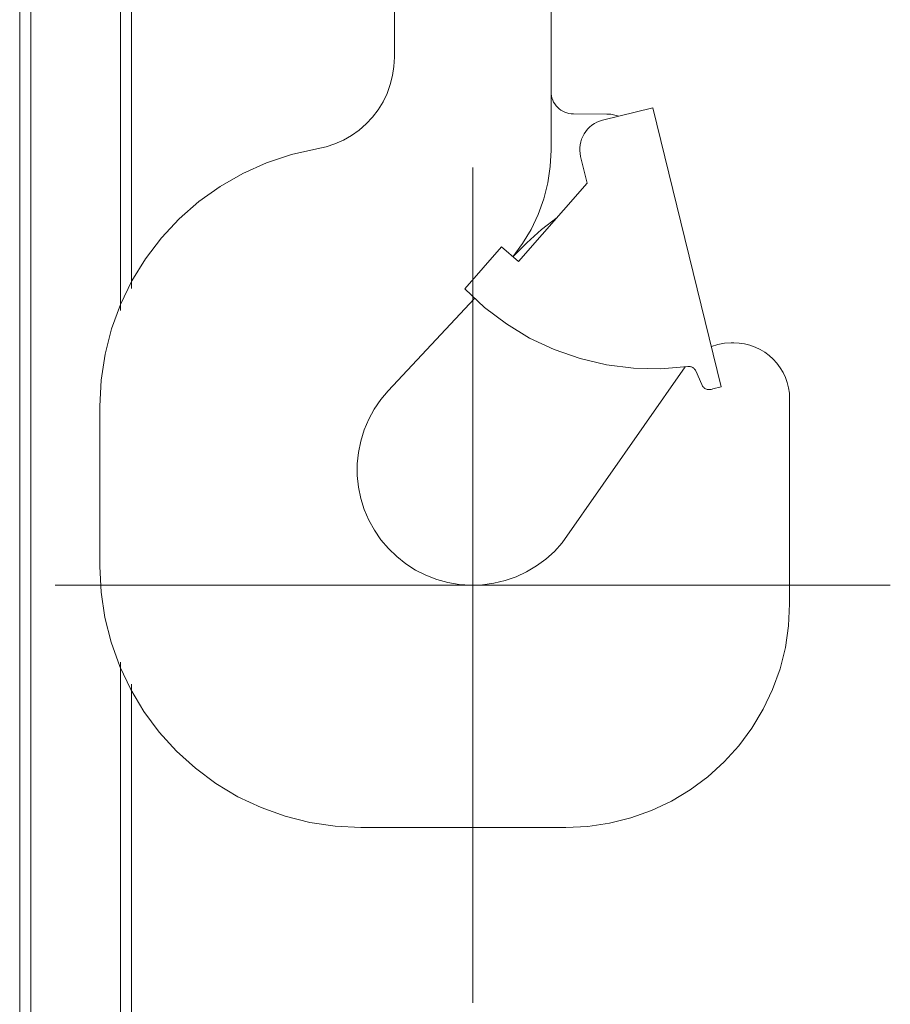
# Model space of a CAD drawing. Header units: millimetres. Extents: x -33711 to 544341, y -222428 to 596511.
# Tile 443 of 656: x 387782 to 388016, y -5413 to -5149. Entities that reach past the tile are written whole.
import ezdxf

# ---------------------------------------------------------------- set-up
doc = ezdxf.new("R2010")
doc.units = ezdxf.units.MM
doc.linetypes.add('XKITLINE00', pattern=[0])

msp = doc.modelspace()

# ---------------------------------------------------------------- linework, layer by layer
at = {"linetype": 'XKITLINE00', "lineweight": 0}
for p, q in [((387781.99509, -5681.8979), (387781.99509, -5085.89788)), ((387784.99535, -5681.8979), (387784.99535, -5085.89788)), ((387882.51522, -5138.89798), (387882.51522, -5159.25499)), ((387924.51504, -5138.89798), (387924.51504, -5184.19751)), ((387808.99504, -5227.23564), (387808.99504, -5143.89785)), ((387811.9953, -5221.34777), (387811.9953, -5143.89785)), ((387882.51522, -5159.25499), (387882.38982, -5161.75362)), ((387882.0155, -5164.22721), (387882.38982, -5161.75362)), ((387881.39609, -5166.65097), (387882.0155, -5164.22721)), ((387880.5373, -5169.00071), (387881.39609, -5166.65097)), ((387879.44821, -5171.25293), (387880.5373, -5169.00071)), ((387924.51504, -5168.48942), (387924.54222, -5169.0776)), ((387924.54222, -5169.0776), (387924.6271, -5169.66029)), ((387924.6271, -5169.66029), (387924.76824, -5170.2319)), ((387924.76824, -5170.2319), (387924.96518, -5170.78694)), ((387878.13929, -5173.38487), (387879.44821, -5171.25293)), ((387924.96518, -5170.78694), (387925.21551, -5171.31992)), ((387925.21551, -5171.31992), (387925.5164, -5171.82585)), ((387925.5164, -5171.82585), (387925.86592, -5172.29982)), ((387925.86592, -5172.29982), (387926.25979, -5172.7372)), ((387926.25979, -5172.7372), (387926.69514, -5173.13393)), ((387926.69514, -5173.13393), (387927.16721, -5173.48608)), ((387951.82398, -5172.90445), (387938.30756, -5176.22097)), ((387951.82398, -5172.90445), (387970.17268, -5247.68623)), ((387874.91682, -5177.20445), (387876.62342, -5175.37542)), ((387876.62342, -5175.37542), (387878.13929, -5173.38487)), ((387927.16721, -5173.48608), (387927.67123, -5173.7903)), ((387927.67123, -5173.7903), (387928.2029, -5174.04362)), ((387928.2029, -5174.04362), (387928.75651, -5174.24365)), ((387928.75651, -5174.24365), (387929.32728, -5174.38837)), ((387929.32728, -5174.38837), (387929.9095, -5174.47647)), ((387929.9095, -5174.47647), (387930.49744, -5174.5071)), ((387930.49744, -5174.5071), (387939.49726, -5174.53369)), ((387940.59256, -5174.60378), (387939.49726, -5174.53369)), ((387941.67069, -5174.80656), (387940.59256, -5174.60378)), ((387942.71639, -5175.13915), (387941.67069, -5174.80656)), ((387873.0357, -5178.85383), (387874.91682, -5177.20445)), ((387934.31214, -5178.58954), (387933.81098, -5179.19394)), ((387934.87004, -5178.03701), (387934.31214, -5178.58954)), ((387935.47896, -5177.54193), (387934.87004, -5178.03701)), ((387936.13413, -5177.10896), (387935.47896, -5177.54193)), ((387936.82841, -5176.74216), (387936.13413, -5177.10896)), ((387937.55511, -5176.44521), (387936.82841, -5176.74216)), ((387938.30756, -5176.22097), (387937.55511, -5176.44521)), ((387868.82761, -5181.54915), (387870.99913, -5180.30687)), ((387870.99913, -5180.30687), (387873.0357, -5178.85383)), ((387932.69471, -5181.25912), (387932.46296, -5182.0093)), ((387932.99845, -5180.53528), (387932.69471, -5181.25912)), ((387933.37181, -5179.8447), (387932.99845, -5180.53528)), ((387933.81098, -5179.19394), (387933.37181, -5179.8447)), ((387861.7256, -5183.89781), (387854.88871, -5185.42167)), ((387861.7256, -5183.89781), (387864.16748, -5183.35362)), ((387864.16748, -5183.35362), (387866.54261, -5182.56815)), ((387866.54261, -5182.56815), (387868.82761, -5181.54915)), ((387932.2255, -5183.5595), (387932.22168, -5184.34449)), ((387932.30608, -5182.77856), (387932.2255, -5183.5595)), ((387932.46296, -5182.0093), (387932.30608, -5182.77856)), ((387854.88871, -5185.42167), (387848.23778, -5187.62108)), ((387924.29713, -5188.62089), (387924.51504, -5184.19751)), ((387932.22168, -5184.34449), (387932.29464, -5185.12615)), ((387932.29464, -5185.12615), (387932.44437, -5185.89695)), ((387932.44437, -5185.89695), (387934.20008, -5193.05213)), ((387848.23778, -5187.62108), (387841.84054, -5190.47435)), ((387903.51519, -5412.89792), (387903.51519, -5188.89792)), ((387923.64577, -5193.00135), (387924.29713, -5188.62089)), ((387841.84054, -5190.47435), (387835.75991, -5193.95264)), ((387835.75991, -5193.95264), (387830.05789, -5198.02114)), ((387915.74267, -5214.12559), (387934.20008, -5193.05213)), ((387922.56668, -5197.29658), (387923.64577, -5193.00135)), ((387830.05789, -5198.02114), (387824.79075, -5202.6393)), ((387921.07037, -5201.46497), (387922.56668, -5197.29658)), ((387919.17208, -5205.46599), (387921.07037, -5201.46497)), ((387926.14964, -5202.24341), (387921.98733, -5205.54193)), ((387824.79075, -5202.6393), (387820.01141, -5207.76065)), ((387916.88898, -5209.26114), (387919.17208, -5205.46599)), ((387921.98733, -5205.54193), (387918.02672, -5209.0803)), ((387820.01141, -5207.76065), (387815.76851, -5213.33416)), ((387911.22893, -5210.17238), (387901.3708, -5221.42776)), ((387915.74267, -5214.12559), (387911.22893, -5210.17238)), ((387914.24445, -5212.81346), (387916.88898, -5209.26114)), ((387918.02672, -5209.0803), (387914.28164, -5212.84612)), ((387815.76851, -5213.33416), (387812.10306, -5219.30369)), ((387812.10306, -5219.30369), (387809.05321, -5225.60974)), ((387901.3708, -5221.42776), (387906.70327, -5226.42227)), ((387809.05321, -5225.60974), (387806.64852, -5232.18902)), ((387880.84343, -5248.75601), (387903.95144, -5223.97538)), ((387906.70327, -5226.42227), (387912.52735, -5230.83385)), ((387912.52735, -5230.83385), (387918.77964, -5234.61421)), ((387806.64852, -5232.18902), (387804.91379, -5238.97572)), ((387918.77964, -5234.61421), (387925.39194, -5237.72236)), ((387969.26001, -5236.33846), (387967.52194, -5236.88301)), ((387971.05053, -5236.00849), (387969.26001, -5236.33846)), ((387972.86824, -5235.89786), (387971.05053, -5236.00849)), ((387972.86824, -5235.89786), (387973.5153, -5235.89786)), ((387973.5153, -5235.89786), (387974.98539, -5235.9701)), ((387976.44165, -5236.18611), (387974.98539, -5235.9701)), ((387977.8693, -5236.54386), (387976.44165, -5236.18611)), ((387979.25547, -5237.03977), (387977.8693, -5236.54386)), ((387804.91379, -5238.97572), (387803.8657, -5245.90178)), ((387925.39194, -5237.72236), (387932.29225, -5240.12431)), ((387980.58632, -5237.66907), (387979.25547, -5237.03977)), ((387981.84851, -5238.42593), (387980.58632, -5237.66907)), ((387983.03107, -5239.30272), (387981.84851, -5238.42593)), ((387984.12159, -5240.29132), (387983.03107, -5239.30272)), ((387932.29225, -5240.12431), (387939.40523, -5241.79407)), ((387939.40523, -5241.79407), (387946.65316, -5242.71329)), ((387985.11055, -5241.38196), (387984.12159, -5240.29132)), ((387985.98746, -5242.5644), (387985.11055, -5241.38196)), ((387960.53484, -5242.36032), (387927.50576, -5289.53107)), ((387946.65316, -5242.71329), (387953.95783, -5242.87196)), ((387953.95783, -5242.87196), (387961.23913, -5242.2684)), ((387961.23913, -5242.2684), (387961.43702, -5242.25148)), ((387961.63538, -5242.25422), (387961.43702, -5242.25148)), ((387961.83232, -5242.27663), (387961.63538, -5242.25422)), ((387962.02639, -5242.31859), (387961.83232, -5242.27663)), ((387962.21522, -5242.37939), (387962.02639, -5242.31859)), ((387962.39737, -5242.45878), (387962.21522, -5242.37939)), ((387962.57046, -5242.5557), (387962.39737, -5242.45878)), ((387962.73306, -5242.66931), (387962.57046, -5242.5557)), ((387962.88374, -5242.79853), (387962.73306, -5242.66931)), ((387963.02107, -5242.94206), (387962.88374, -5242.79853)), ((387963.14314, -5243.09846), (387963.02107, -5242.94206)), ((387963.24948, -5243.26607), (387963.14314, -5243.09846)), ((387963.33817, -5243.44357), (387963.24948, -5243.26607)), ((387964.95179, -5247.10377), (387963.33817, -5243.44357)), ((387986.7442, -5243.82695), (387985.98746, -5242.5644)), ((387987.37315, -5245.15768), (387986.7442, -5243.82695)), ((387803.8657, -5245.90178), (387803.51523, -5252.89794)), ((387964.95179, -5247.10377), (387965.04525, -5247.30595)), ((387965.04525, -5247.30595), (387965.15873, -5247.49752)), ((387987.86906, -5246.54361), (387987.37315, -5245.15768)), ((387988.22716, -5247.97162), (387987.86906, -5246.54361)), ((387880.84343, -5248.75601), (387878.84215, -5251.12983)), ((387965.15873, -5247.49752), (387965.29177, -5247.67633)), ((387965.29177, -5247.67633), (387965.44245, -5247.84049)), ((387965.44245, -5247.84049), (387965.60887, -5247.98842)), ((387965.60887, -5247.98842), (387965.78959, -5248.11836)), ((387965.78959, -5248.11836), (387965.98318, -5248.22899)), ((387965.98318, -5248.22899), (387966.18679, -5248.31923)), ((387966.18679, -5248.31923), (387966.39851, -5248.38813)), ((387966.39851, -5248.38813), (387966.61642, -5248.43486)), ((387966.61642, -5248.43486), (387966.83815, -5248.45894)), ((387966.83815, -5248.45894), (387967.06084, -5248.46014)), ((387967.06084, -5248.46014), (387967.28257, -5248.43844)), ((387967.28257, -5248.43844), (387967.50096, -5248.39409)), ((387967.50096, -5248.39409), (387967.71315, -5248.32757)), ((387967.71315, -5248.32757), (387967.91819, -5248.23948)), ((387970.17268, -5247.68623), (387967.91819, -5248.23948)), ((387988.44317, -5249.42764), (387988.22716, -5247.97162)), ((387988.51517, -5250.89797), (387988.44317, -5249.42764)), ((387878.84215, -5251.12983), (387877.08834, -5253.69187)), ((387988.51517, -5305.89791), (387988.51517, -5250.89797)), ((387803.51523, -5295.89792), (387803.51523, -5252.89794)), ((387877.08834, -5253.69187), (387875.60013, -5256.41664)), ((387875.60013, -5256.41664), (387874.39135, -5259.27647)), ((387874.39135, -5259.27647), (387873.47535, -5262.24287)), ((387873.47535, -5262.24287), (387872.86023, -5265.28617)), ((387872.86023, -5265.28617), (387872.55267, -5268.3756)), ((387872.55267, -5268.3756), (387872.55553, -5271.48028)), ((387872.55553, -5271.48028), (387872.86928, -5274.56923)), ((387872.86928, -5274.56923), (387873.49013, -5277.61122)), ((387873.49013, -5277.61122), (387874.41233, -5280.57583)), ((387874.41233, -5280.57583), (387875.62636, -5283.4334)), ((387875.62636, -5283.4334), (387877.12029, -5286.15519)), ((387877.12029, -5286.15519), (387878.87839, -5288.71389)), ((387878.87839, -5288.71389), (387880.88444, -5291.08377)), ((387927.50576, -5289.53107), (387925.42151, -5291.83229)), ((387880.88444, -5291.08377), (387883.11699, -5293.24122)), ((387923.11743, -5293.91356), (387925.42151, -5291.83229)), ((387883.11699, -5293.24122), (387885.55411, -5295.16455)), ((387920.6169, -5295.75392), (387923.11743, -5293.91356)), ((387803.51523, -5295.89792), (387803.85235, -5302.75913)), ((387885.55411, -5295.16455), (387888.17147, -5296.83443)), ((387888.17147, -5296.83443), (387890.94284, -5298.23407)), ((387915.12802, -5298.64057), (387917.9447, -5297.33487)), ((387917.9447, -5297.33487), (387920.6169, -5295.75392)), ((387890.94284, -5298.23407), (387893.84058, -5299.34963)), ((387893.84058, -5299.34963), (387896.83512, -5300.16955)), ((387909.17424, -5300.37697), (387912.19452, -5299.65802)), ((387912.19452, -5299.65802), (387915.12802, -5298.64057)), ((387791.51518, -5300.89792), (388015.51519, -5300.89792)), ((387803.85235, -5302.75913), (387804.86039, -5309.5543)), ((387896.83512, -5300.16955), (387899.89642, -5300.68596)), ((387899.89642, -5300.68596), (387902.99443, -5300.89351)), ((387902.99443, -5300.89351), (387906.09721, -5300.79015)), ((387906.09721, -5300.79015), (387909.17424, -5300.37697)), ((387988.22621, -5311.77898), (387988.51517, -5305.89791)), ((387804.86039, -5309.5543), (387806.52932, -5316.21786)), ((387987.36218, -5317.60331), (387988.22621, -5311.77898)), ((387806.52932, -5316.21786), (387808.84341, -5322.6858)), ((387985.93167, -5323.31499), (387987.36218, -5317.60331)), ((387808.84341, -5322.6858), (387811.78072, -5328.89565)), ((387808.99504, -5681.8979), (387808.99504, -5321.56023)), ((387983.94802, -5328.85893), (387985.93167, -5323.31499)), ((387811.78072, -5328.89565), (387815.31218, -5334.78781)), ((387811.9953, -5681.8979), (387811.9953, -5327.44809)), ((387981.43032, -5334.18175), (387983.94802, -5328.85893)), ((387978.40336, -5339.23217), (387981.43032, -5334.18175)), ((387815.31218, -5334.78781), (387819.4044, -5340.30541)), ((387974.89575, -5343.96156), (387978.40336, -5339.23217)), ((387819.4044, -5340.30541), (387824.01779, -5345.39541)), ((387970.94181, -5348.32438), (387974.89575, -5343.96156)), ((387824.01779, -5345.39541), (387829.10755, -5350.00869)), ((387829.10755, -5350.00869), (387834.62504, -5354.10078)), ((387966.57875, -5352.27855), (387970.94181, -5348.32438)), ((387961.84948, -5355.78605), (387966.57875, -5352.27855)), ((387834.62504, -5354.10078), (387840.51731, -5357.63236)), ((387840.51731, -5357.63236), (387846.72716, -5360.56944)), ((387956.79882, -5358.81325), (387961.84948, -5355.78605)), ((387846.72716, -5360.56944), (387853.19546, -5362.88377)), ((387951.47637, -5361.33071), (387956.79882, -5358.81325)), ((387853.19546, -5362.88377), (387859.85878, -5364.55294)), ((387940.22063, -5364.74498), (387945.93218, -5363.31435)), ((387945.93218, -5363.31435), (387951.47637, -5361.33071)), ((387859.85878, -5364.55294), (387866.65419, -5365.56085)), ((387866.65419, -5365.56085), (387873.5154, -5365.89797)), ((387873.5154, -5365.89797), (387928.51523, -5365.89797)), ((387928.51523, -5365.89797), (387934.39606, -5365.60901)), ((387934.39606, -5365.60901), (387940.22063, -5364.74498))]:
    msp.add_line(p, q, dxfattribs=at)

doc.saveas('drawing.dxf')
